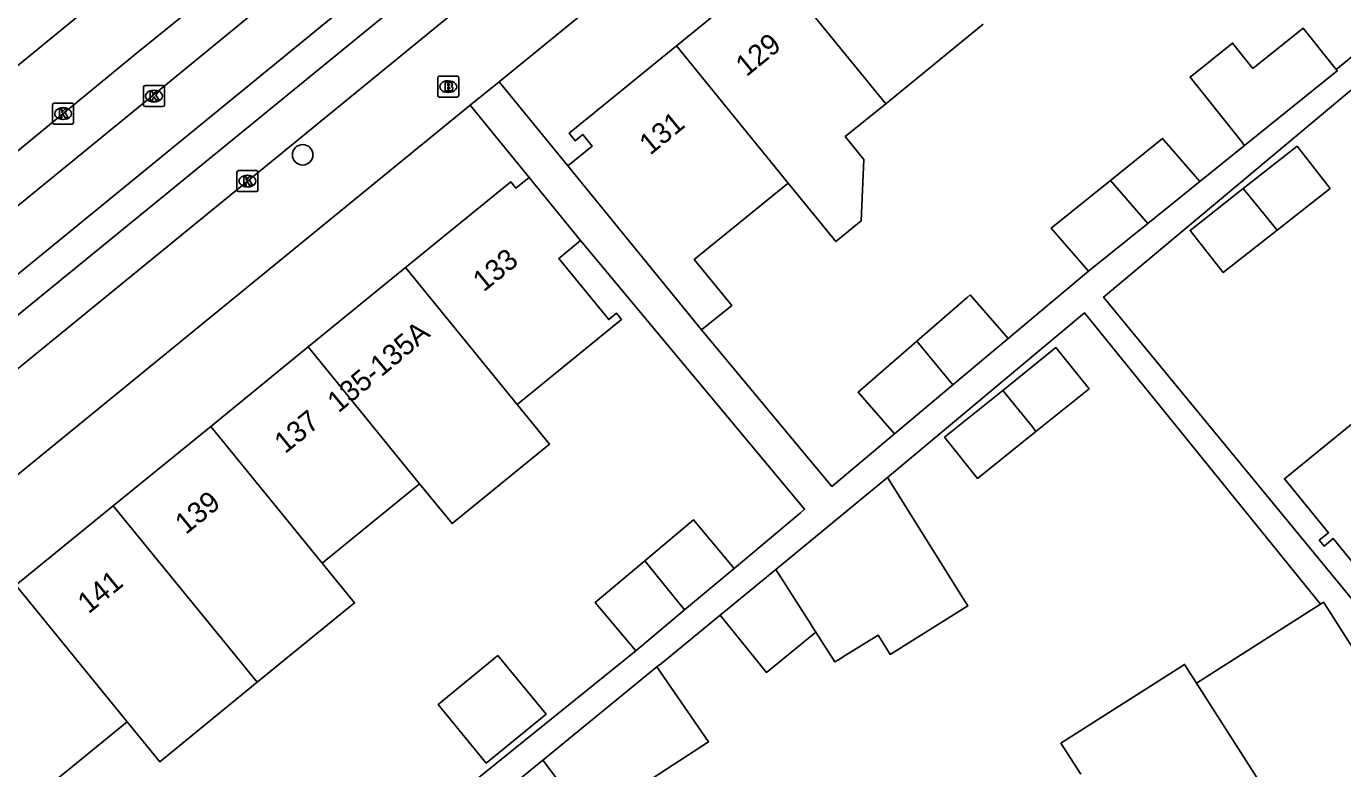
# Model space of a CAD drawing. Extents: x 162532 to 163264, y 381233 to 382042.
# Drawn here: x 162700.3 to 162763.2, y 381933.2 to 381968.6 of the extents above; entities that cross this region are included whole.
import ezdxf

# ---------------------------------------------------------------- set-up
doc = ezdxf.new("R2010")
doc.units = 0
for name, color, linetype in [('IMGEO_Boom', 7, 'Continuous'), ('IMGEO_Brandkraan', 7, 'Continuous'), ('IMGEO_Kolk', 7, 'Continuous'), ('IMGEO_Pand', 7, 'Continuous'), ('IMGEO_Pand_nummerreeks', 7, 'Continuous'), ('IMGEO_Rijbaan_lokaal_gesloten', 7, 'Continuous'), ('IMGEO_Rijbaan_lokaal_open', 7, 'Continuous'), ('IMGEO_Rijbaan_regionaal_gesloten', 7, 'Continuous'), ('IMGEO_Voetpad_open', 7, 'Continuous')]:
    doc.layers.add(name, color=color, linetype=linetype)

msp = doc.modelspace()

# ---------------------------------------------------------------- linework, layer by layer
at = {"layer": 'IMGEO_Boom'}
msp.add_circle((162713.51, 381962.486), 0.489, dxfattribs=at)
at = {"layer": 'IMGEO_Brandkraan'}
for p, q in [((162719.96, 381965.315), (162719.96, 381966.167)), ((162720.035, 381966.241), (162720.887, 381966.241)), ((162720.448, 381966.021), (162720.473, 381966.021)), ((162720.961, 381966.167), (162720.961, 381965.315)), ((162720.471, 381965.461), (162720.446, 381965.461)), ((162720.887, 381965.241), (162720.035, 381965.241))]:
    msp.add_line(p, q, dxfattribs=at)
for points in [[(162719.96, 381965.315), (162719.96, 381966.167)], [(162720.035, 381966.241), (162720.887, 381966.241)], [(162720.308, 381965.941), (162720.308, 381965.541), (162720.521, 381965.541)], [(162720.539, 381965.941), (162720.308, 381965.941)], [(162720.961, 381966.167), (162720.961, 381965.315)], [(162720.487, 381965.86), (162720.433, 381965.86), (162720.433, 381965.784)], [(162720.433, 381965.784), (162720.486, 381965.784)], [(162720.495, 381965.708), (162720.433, 381965.708), (162720.433, 381965.627)], [(162720.433, 381965.627), (162720.495, 381965.627)], [(162720.887, 381965.241), (162720.035, 381965.241)]]:
    msp.add_lwpolyline(points, dxfattribs=at)
for centre, radius, start, end in [((162720.037, 381966.165), 0.0765, 91.55205, 178.44795), ((162720.037, 381966.165), 0.0765, 91.55205, 178.44795), ((162720.543, 381965.796), 0.145, 59.4692, 91.53667), ((162720.568, 381965.843), 0.0922, 285.51372, 58.15012), ((162720.885, 381966.165), 0.0765, 1.55205, 88.44795), ((162720.885, 381966.165), 0.0765, 1.55205, 88.44795), ((162720.037, 381965.317), 0.0765, 181.55205, 268.44795), ((162720.037, 381965.317), 0.0765, 181.55205, 268.44795), ((162720.488, 381965.822), 0.0379, 267.82845, 90.93552), ((162720.496, 381965.667), 0.0404, 269.87594, 90.50774), ((162720.527, 381965.792), 0.251, 268.66757, 293.53466), ((162720.573, 381965.651), 0.105, 301.31148, 78.98903), ((162720.885, 381965.317), 0.0765, 271.55205, 358.44795), ((162720.885, 381965.317), 0.0765, 271.55205, 358.44795)]:
    msp.add_arc(centre, radius, start, end, dxfattribs=at)
for centre, major_axis, ratio, start_param, end_param in [((162720.447, 381965.741), (-0.387, 0.002), 0.722429, 4.712389, 7.853982), ((162720.472, 381965.741), (-0.39, 0.002), 0.717154, 1.570796, 4.712389)]:
    msp.add_ellipse(centre, major_axis=major_axis, ratio=ratio, start_param=start_param, end_param=end_param, dxfattribs=at)
at = {"layer": 'IMGEO_Kolk'}
for p, q in [((162705.913, 381964.865), (162705.913, 381965.717)), ((162705.988, 381965.791), (162706.84, 381965.791)), ((162706.401, 381965.571), (162706.426, 381965.571)), ((162706.914, 381965.717), (162706.914, 381964.865)), ((162701.576, 381964.028), (162701.576, 381964.88)), ((162701.651, 381964.954), (162702.503, 381964.954)), ((162702.064, 381964.734), (162702.089, 381964.734)), ((162702.577, 381964.88), (162702.577, 381964.028)), ((162706.84, 381964.791), (162705.988, 381964.791)), ((162706.424, 381965.011), (162706.399, 381965.011)), ((162702.087, 381964.174), (162702.062, 381964.174)), ((162702.503, 381963.954), (162701.651, 381963.954)), ((162710.374, 381960.805), (162710.374, 381961.657)), ((162710.449, 381961.731), (162711.301, 381961.731)), ((162710.862, 381961.511), (162710.887, 381961.511)), ((162711.375, 381961.657), (162711.375, 381960.805)), ((162710.885, 381960.951), (162710.86, 381960.951)), ((162711.301, 381960.731), (162710.449, 381960.731))]:
    msp.add_line(p, q, dxfattribs=at)
for points in [[(162705.913, 381964.865), (162705.913, 381965.717)], [(162705.988, 381965.791), (162706.84, 381965.791)], [(162706.234, 381965.491), (162706.357, 381965.491), (162706.357, 381965.34), (162706.487, 381965.491), (162706.651, 381965.491), (162706.505, 381965.34), (162706.658, 381965.091), (162706.506, 381965.091), (162706.421, 381965.255), (162706.357, 381965.188), (162706.357, 381965.091), (162706.234, 381965.091), (162706.234, 381965.491)], [(162706.914, 381965.717), (162706.914, 381964.865)], [(162701.576, 381964.028), (162701.576, 381964.88)], [(162701.651, 381964.954), (162702.503, 381964.954)], [(162701.897, 381964.654), (162702.02, 381964.654), (162702.02, 381964.503), (162702.15, 381964.654), (162702.314, 381964.654), (162702.168, 381964.503), (162702.321, 381964.254), (162702.169, 381964.254), (162702.084, 381964.418), (162702.02, 381964.351), (162702.02, 381964.254), (162701.897, 381964.254), (162701.897, 381964.654)], [(162702.577, 381964.88), (162702.577, 381964.028)], [(162706.84, 381964.791), (162705.988, 381964.791)], [(162702.503, 381963.954), (162701.651, 381963.954)], [(162710.374, 381960.805), (162710.374, 381961.657)], [(162710.449, 381961.731), (162711.301, 381961.731)], [(162711.375, 381961.657), (162711.375, 381960.805)], [(162710.695, 381961.431), (162710.818, 381961.431), (162710.818, 381961.28), (162710.948, 381961.431), (162711.112, 381961.431), (162710.966, 381961.28), (162711.119, 381961.031), (162710.967, 381961.031), (162710.882, 381961.195), (162710.818, 381961.128), (162710.818, 381961.031), (162710.695, 381961.031), (162710.695, 381961.431)], [(162711.301, 381960.731), (162710.449, 381960.731)]]:
    msp.add_lwpolyline(points, dxfattribs=at)
for centre, start, end in [((162705.99, 381965.715), 91.55205, 178.44795), ((162705.99, 381965.715), 91.55205, 178.44795), ((162706.838, 381965.715), 1.55205, 88.44795), ((162706.838, 381965.715), 1.55205, 88.44795), ((162701.653, 381964.878), 91.55205, 178.44795), ((162701.653, 381964.878), 91.55205, 178.44795), ((162702.501, 381964.878), 1.55205, 88.44795), ((162702.501, 381964.878), 1.55205, 88.44795), ((162705.99, 381964.867), 181.55205, 268.44795), ((162705.99, 381964.867), 181.55205, 268.44795), ((162706.838, 381964.867), 271.55205, 358.44795), ((162706.838, 381964.867), 271.55205, 358.44795), ((162701.653, 381964.03), 181.55205, 268.44795), ((162701.653, 381964.03), 181.55205, 268.44795), ((162702.501, 381964.03), 271.55205, 358.44795), ((162702.501, 381964.03), 271.55205, 358.44795), ((162710.451, 381961.655), 91.55205, 178.44795), ((162710.451, 381961.655), 91.55205, 178.44795), ((162711.299, 381961.655), 1.55205, 88.44795), ((162711.299, 381961.655), 1.55205, 88.44795), ((162710.451, 381960.807), 181.55205, 268.44795), ((162710.451, 381960.807), 181.55205, 268.44795), ((162711.299, 381960.807), 271.55205, 358.44795), ((162711.299, 381960.807), 271.55205, 358.44795)]:
    msp.add_arc(centre, 0.0765, start, end, dxfattribs=at)
for centre, major_axis, ratio, start_param, end_param in [((162706.4, 381965.291), (-0.387, 0.002), 0.722429, 4.712389, 7.853982), ((162706.425, 381965.291), (-0.39, 0.002), 0.717154, 1.570796, 4.712389), ((162702.063, 381964.454), (-0.387, 0.002), 0.722429, 4.712389, 7.853982), ((162702.088, 381964.454), (-0.39, 0.002), 0.717154, 1.570796, 4.712389), ((162710.861, 381961.231), (-0.387, 0.002), 0.722429, 4.712389, 7.853982), ((162710.886, 381961.231), (-0.39, 0.002), 0.717154, 1.570796, 4.712389)]:
    msp.add_ellipse(centre, major_axis=major_axis, ratio=ratio, start_param=start_param, end_param=end_param, dxfattribs=at)
at = {"layer": 'IMGEO_Pand'}
for points in [[(162731.347, 381967.691), (162735.998, 381971.481)], [(162735.998, 381971.481), (162741.338, 381964.926)], [(162745.991, 381968.717), (162741.338, 381964.926)], [(162758.471, 381962.936), (162758.272, 381963.186), (162755.869, 381966.199), (162757.899, 381967.818), (162758.471, 381967.101), (162758.788, 381966.703), (162758.865, 381966.608), (162761.271, 381968.527), (162762.708, 381966.726), (162762.844, 381966.555)], [(162726.173, 381961.953), (162727.336, 381962.901), (162726.881, 381963.459), (162726.514, 381963.16), (162726.224, 381963.516), (162731.347, 381967.691)], [(162731.347, 381967.691), (162736.688, 381961.136)], [(162758.471, 381962.936), (162762.892, 381966.495), (162762.844, 381966.555)], [(162741.338, 381964.926), (162739.41, 381963.354), (162740.294, 381962.269), (162740.169, 381959.329), (162738.962, 381958.345), (162736.688, 381961.136)], [(162752.063, 381961.266), (162754.556, 381963.273), (162756.339, 381961.22)], [(162758.408, 381960.874), (162760.978, 381962.893), (162762.56, 381960.879), (162760.024, 381958.887)], [(162732.554, 381954.124), (162726.173, 381961.953)], [(162718.422, 381957.101), (162723.443, 381961.192), (162723.693, 381960.886), (162724.327, 381961.403)], [(162724.327, 381961.403), (162726.778, 381958.395)], [(162736.688, 381961.136), (162732.203, 381957.482), (162733.988, 381955.293), (162732.554, 381954.124)], [(162751.019, 381956.937), (162749.236, 381958.99), (162752.063, 381961.266)], [(162752.063, 381961.266), (162753.846, 381959.213)], [(162753.846, 381959.213), (162756.339, 381961.22)], [(162760.024, 381958.887), (162757.45, 381956.864), (162755.867, 381958.878), (162758.408, 381960.874)], [(162760.024, 381958.887), (162758.408, 381960.874)], [(162751.019, 381956.937), (162753.846, 381959.213)], [(162726.778, 381958.395), (162725.733, 381957.543), (162728.118, 381954.616), (162728.492, 381954.921), (162728.729, 381954.63), (162723.745, 381950.568)], [(162713.771, 381953.311), (162718.422, 381957.101)], [(162718.422, 381957.101), (162723.745, 381950.568)], [(162747.178, 381953.712), (162745.368, 381955.798), (162745.228, 381955.676), (162742.833, 381953.595)], [(162741.754, 381949.157), (162740.021, 381951.151), (162742.833, 381953.595)], [(162742.833, 381953.595), (162744.542, 381951.498)], [(162744.542, 381951.498), (162747.178, 381953.712)], [(162709.121, 381949.521), (162713.771, 381953.311)], [(162713.771, 381953.311), (162719.094, 381946.778)], [(162746.925, 381951.235), (162749.465, 381953.282), (162751.046, 381951.32), (162748.501, 381949.27)], [(162741.754, 381949.157), (162744.542, 381951.498)], [(162773.201, 381942.685), (162767.594, 381938.125), (162767.235, 381937.833), (162766.986, 381938.139), (162767.354, 381938.438), (162764.448, 381942.01), (162762.698, 381944.162), (162762.262, 381943.807), (162762.036, 381944.086), (162762.472, 381944.44), (162760.372, 381947.022), (162765.97, 381951.576), (162768.07, 381948.993)], [(162748.501, 381949.27), (162745.728, 381947.036), (162744.148, 381948.998), (162746.925, 381951.235)], [(162746.925, 381951.235), (162748.354, 381949.5), (162748.501, 381949.27)], [(162723.745, 381950.568), (162725.292, 381948.67), (162720.641, 381944.88), (162719.094, 381946.778)], [(162704.469, 381945.731), (162709.121, 381949.521)], [(162714.444, 381942.988), (162709.121, 381949.521)], [(162741.431, 381947.086), (162736.092, 381942.688)], [(162738.009, 381939.687), (162738.916, 381938.269), (162739.09, 381938.378), (162739.412, 381938.578), (162740.974, 381939.552), (162741.326, 381938.987), (162741.547, 381938.633), (162745.259, 381940.947), (162745.038, 381941.301), (162741.431, 381947.086)], [(162719.094, 381946.778), (162714.444, 381942.988)], [(162699.818, 381941.941), (162704.469, 381945.731)], [(162711.339, 381937.299), (162709.792, 381939.198), (162704.469, 381945.731)], [(162729.835, 381943.094), (162732.169, 381945.051), (162734.108, 381942.738)], [(162714.444, 381942.988), (162715.991, 381941.09), (162711.339, 381937.299)], [(162729.417, 381938.805), (162727.478, 381941.117), (162729.835, 381943.094)], [(162729.835, 381943.094), (162731.742, 381940.754)], [(162731.742, 381940.754), (162734.108, 381942.738)], [(162736.092, 381942.688), (162733.443, 381940.506)], [(162738.009, 381939.687), (162737.835, 381939.96), (162737.684, 381940.196), (162737.477, 381940.521), (162736.092, 381942.688)], [(162705.141, 381935.408), (162699.943, 381931.172), (162699.719, 381931.446), (162700.119, 381931.772), (162698.178, 381934.155), (162695.268, 381937.725), (162694.918, 381937.44), (162694.669, 381937.745), (162699.818, 381941.941)], [(162699.818, 381941.941), (162705.141, 381935.408)], [(162756.177, 381937.257), (162762.092, 381941.031)], [(162762.092, 381941.031), (162762.235, 381941.122), (162762.474, 381940.756), (162763.956, 381938.433), (162764.353, 381938.686), (162764.504, 381938.449), (162764.107, 381938.196), (162765.288, 381936.344), (162766.961, 381933.722)], [(162731.742, 381940.754), (162729.417, 381938.805)], [(162733.443, 381940.506), (162735.444, 381938.02), (162735.646, 381937.77), (162738.009, 381939.687)], [(162722.833, 381938.575), (162725.125, 381935.776), (162722.275, 381933.442), (162719.983, 381936.24), (162722.833, 381938.575)], [(162730.416, 381938.037), (162724.976, 381933.581)], [(162730.416, 381938.037), (162732.889, 381934.449), (162727.145, 381930.709), (162726.698, 381931.301)], [(162750.649, 381932.907), (162749.705, 381934.387), (162755.605, 381938.152), (162756.177, 381937.257)], [(162711.339, 381937.299), (162706.688, 381933.509), (162705.141, 381935.408)], [(162762.269, 381927.716), (162756.177, 381937.257)], [(162724.976, 381933.581), (162722.212, 381931.317)], [(162726.698, 381931.301), (162724.976, 381933.581)]]:
    msp.add_lwpolyline(points, dxfattribs=at)
at = {"layer": 'IMGEO_Rijbaan_lokaal_gesloten'}
for points in [[(162694.41, 381952.302), (162718.174, 381971.736), (162730.755, 381982.044), (162739.98, 381989.555)], [(162734.879, 381983.414), (162719.334, 381970.721), (162660.667, 381922.782), (162621.159, 381890.444), (162606.537, 381878.623)]]:
    msp.add_lwpolyline(points, dxfattribs=at)
at = {"layer": 'IMGEO_Rijbaan_lokaal_open'}
msp.add_lwpolyline([(162692.795, 381954.244), (162706.361, 381965.315), (162723.06, 381979.017), (162732.21, 381986.499)], dxfattribs=at)
at = {"layer": 'IMGEO_Rijbaan_regionaal_gesloten'}
for points in [[(162536.507, 381827.181), (162540.157, 381830.785), (162552.383, 381842.71), (162567.001, 381856.379), (162572.096, 381861.048), (162587.252, 381874.266), (162599.477, 381884.467), (162624.285, 381904.911), (162662.123, 381935.842), (162667.509, 381940.274), (162683.823, 381953.589), (162710.356, 381975.317), (162716.011, 381979.972), (162720.796, 381983.875), (162725.296, 381987.518), (162732.266, 381992.774), (162738.678, 381997.54), (162745.062, 382002.248), (162751.538, 382007.048), (162758.019, 382011.857), (162764.398, 382016.604), (162770.791, 382021.331), (162777.282, 382026.141), (162780.539, 382028.529)], [(162562.147, 381847.417), (162563.048, 381848.267), (162568.79, 381853.73), (162570.541, 381855.349), (162576.654, 381860.802), (162581.631, 381865.192), (162587.814, 381870.584), (162593.659, 381875.675), (162600.282, 381881.209), (162616.901, 381894.769), (162628.275, 381903.978), (162646.842, 381919.202), (162662.907, 381932.358), (162665.643, 381934.608), (162671.529, 381939.448), (162680.739, 381946.928), (162688.64, 381953.42), (162696.581, 381959.932), (162705.643, 381967.393), (162712.504, 381972.937), (162718.866, 381978.131), (162722.177, 381980.799), (162726.008, 381983.557)]]:
    msp.add_lwpolyline(points, dxfattribs=at)
at = {"layer": 'IMGEO_Voetpad_open'}
for points in [[(162753.421, 381990.397), (162752.605, 381989.782), (162733.407, 381974.565), (162722.888, 381965.976)], [(162762.844, 381966.555), (162768.881, 381971.507), (162753.421, 381990.397)], [(162791.158, 381987.964), (162778.763, 381977.926), (162765.152, 381966.904), (162751.736, 381955.695), (162768.666, 381935.102)], [(162733.629, 381980.885), (162733.544, 381980.135), (162733.168, 381979.496), (162726.796, 381974.271), (162710.873, 381961.232), (162692.562, 381946.284), (162678.17, 381934.546), (162660.687, 381920.23), (162645.534, 381907.811), (162628.02, 381893.546), (162627.054, 381892.753)], [(162721.51, 381964.851), (162722.888, 381965.976)], [(162722.888, 381965.976), (162726.173, 381961.953)], [(162721.51, 381964.851), (162691.379, 381940.247)], [(162724.327, 381961.403), (162721.51, 381964.851)], [(162756.339, 381961.22), (162758.471, 381962.936)], [(162734.108, 381942.738), (162737.276, 381945.394), (162737.464, 381945.565), (162726.778, 381958.395)], [(162747.178, 381953.712), (162751.019, 381956.937)], [(162762.092, 381941.031), (162750.83, 381954.939), (162741.431, 381947.086)], [(162732.554, 381954.124), (162738.772, 381946.654), (162741.754, 381949.157)], [(162691.379, 381940.247), (162707.12, 381920.809), (162709.097, 381922.41), (162729.417, 381938.805)], [(162733.443, 381940.506), (162730.652, 381938.206), (162730.416, 381938.037)]]:
    msp.add_lwpolyline(points, dxfattribs=at)

# ---------------------------------------------------------------- texts
at = {"layer": 'IMGEO_Pand_nummerreeks'}
for s, rotation, p in [('129', 39.17312, (162734.694, 381966.187)), ('131', 39.17533, (162730.096, 381962.44)), ('133', 39.17548, (162722.148, 381955.906)), ('135-135A', 40.12423, (162715.219, 381950.129)), ('137', 39.17312, (162712.674, 381948.185)), ('139', 39.17312, (162707.936, 381944.325)), ('141', 39.17312, (162703.287, 381940.537))]:
    msp.add_text(s, height=1, rotation=rotation, dxfattribs=at).set_placement(p)

doc.saveas('drawing.dxf')
